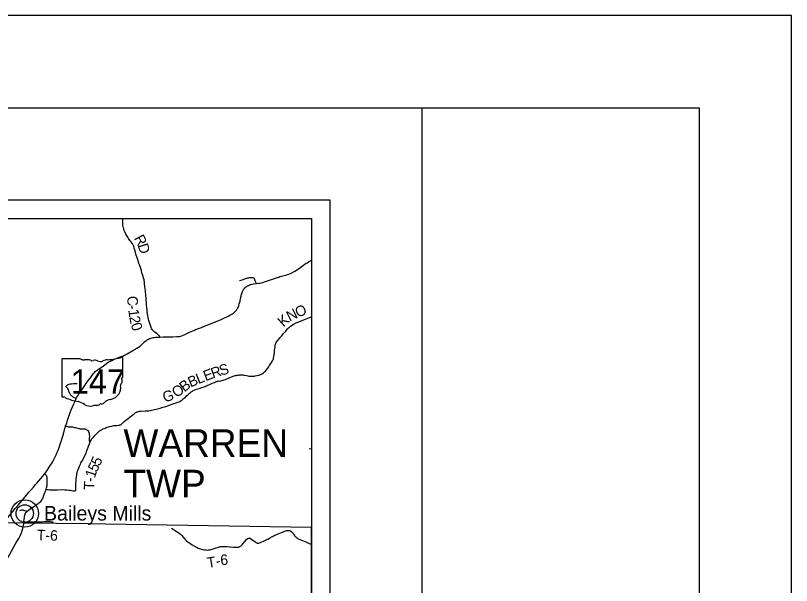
# Model space of a CAD drawing. Extents: x -10 to 158, y 8 to 33.
# Drawn here: x 153.801 to 158.004, y 29.872 to 32.962 of the extents above; entities that cross this region are included whole.
import ezdxf

# ---------------------------------------------------------------- set-up
doc = ezdxf.new("R2010")
doc.units = 0
for name, color, linetype in [('GM_X_County_Road', 7, 'Continuous'), ('GM_X_County_Road_Text', 7, 'Continuous'), ('GM_X_State_Location', 7, 'Continuous'), ('GM_X_State_Route', 7, 'Continuous'), ('GM_X_State_Shield', 7, 'Continuous'), ('GM_X_Township_Road', 7, 'Continuous'), ('GM_X_Township_Road_Text', 7, 'Continuous'), ('GM_X_Township_Text', 7, 'Continuous'), ('GM_X_Unincorporated', 7, 'Continuous'), ('GM_X_Unincorporated_Location', 7, 'Continuous'), ('GM_X_Unincorporated_Text', 7, 'Continuous'), ('SH_Border', 7, 'Continuous'), ('SH_Cut_Line', 7, 'Continuous'), ('SH_Data', 7, 'Continuous')]:
    doc.layers.add(name, color=color, linetype=linetype)

msp = doc.modelspace()

# ---------------------------------------------------------------- linework, layer by layer
at = {"layer": 'GM_X_County_Road'}
msp.add_lwpolyline([(154.5827, 31.2194), (154.5818, 31.2227), (154.5811, 31.2243), (154.5801, 31.2259), (154.5775, 31.2283), (154.5674, 31.2363), (154.5557, 31.2454), (154.5508, 31.2491), (154.5487, 31.2509), (154.5451, 31.2546), (154.5426, 31.2577), (154.5403, 31.261), (154.5376, 31.2658), (154.5348, 31.2715), (154.5328, 31.2766), (154.5294, 31.2873), (154.5229, 31.3096), (154.521, 31.3166), (154.5198, 31.3218), (154.5189, 31.3272), (154.5177, 31.3341), (154.516, 31.3475), (154.5147, 31.3568), (154.5131, 31.3693), (154.512, 31.378), (154.5113, 31.3838), (154.5107, 31.3895), (154.5103, 31.3965), (154.5097, 31.4082), (154.5092, 31.4172), (154.5083, 31.4297), (154.5067, 31.445), (154.5041, 31.4692), (154.5017, 31.4922), (154.4999, 31.5109), (154.4992, 31.5178), (154.4984, 31.5236), (154.4976, 31.5272), (154.4967, 31.5302), (154.4939, 31.54), (154.4898, 31.5538), (154.4857, 31.5676), (154.4825, 31.5785), (154.4787, 31.5905), (154.4733, 31.6072), (154.4695, 31.6188), (154.4645, 31.634), (154.4596, 31.6493), (154.4532, 31.6691), (154.4482, 31.6861), (154.4438, 31.7008), (154.4407, 31.7113), (154.4392, 31.7152), (154.4379, 31.7179), (154.4363, 31.721), (154.4344, 31.7243), (154.4326, 31.7268), (154.4268, 31.735), (154.4208, 31.7433), (154.413, 31.7543), (154.4089, 31.7603), (154.4016, 31.772), (154.3986, 31.7776), (154.3945, 31.7863), (154.3911, 31.7939), (154.3883, 31.8011), (154.3867, 31.8066), (154.3852, 31.8122), (154.3837, 31.8191), (154.3827, 31.8251), (154.3825, 31.8274), (154.3823, 31.8308), (154.3822, 31.8357), (154.3822, 31.8494), (154.3827, 31.8595), (154.3829, 31.8623)], dxfattribs=at)
at = {"layer": 'GM_X_State_Route'}
for points in [[(154.1088, 30.8406), (154.1092, 30.8415), (154.1166, 30.858), (154.123, 30.872), (154.1298, 30.8859), (154.1331, 30.8926), (154.1381, 30.9014), (154.1426, 30.9085), (154.1475, 30.9161), (154.1533, 30.9245), (154.1597, 30.9333), (154.1685, 30.9455), (154.1769, 30.9571), (154.1877, 30.9725), (154.1969, 30.9854), (154.2066, 30.9989), (154.2141, 31.0093), (154.2232, 31.021), (154.2277, 31.0264), (154.2327, 31.0316), (154.2382, 31.0365), (154.2427, 31.0399), (154.25, 31.0449), (154.2699, 31.0584), (154.2918, 31.0743), (154.2977, 31.0787), (154.3031, 31.0825), (154.3102, 31.0866), (154.3146, 31.0891), (154.3216, 31.0928), (154.3306, 31.0968), (154.3341, 31.0982), (154.3403, 31.1008), (154.3583, 31.1076), (154.3772, 31.1147), (154.3853, 31.118), (154.3955, 31.1228), (154.4052, 31.1279), (154.4154, 31.1337), (154.4367, 31.1459), (154.4502, 31.1538), (154.4542, 31.1563), (154.4585, 31.159), (154.4676, 31.165), (154.475, 31.1706), (154.4788, 31.1739), (154.487, 31.1813), (154.4993, 31.1925), (154.5068, 31.1986), (154.5116, 31.2022), (154.5162, 31.2054), (154.5218, 31.2085), (154.526, 31.2105), (154.53, 31.2122), (154.5345, 31.2137), (154.5408, 31.2152), (154.5458, 31.2162), (154.5521, 31.2171), (154.5595, 31.218), (154.5685, 31.2188), (154.5827, 31.2194), (154.5999, 31.2197), (154.6227, 31.2201), (154.6535, 31.2207), (154.6736, 31.2214), (154.68, 31.2218), (154.6852, 31.2223), (154.6909, 31.2231), (154.6963, 31.2243), (154.7049, 31.2273), (154.7142, 31.2311), (154.7324, 31.2398), (154.753, 31.2495), (154.7603, 31.2527), (154.7665, 31.2553), (154.7729, 31.258), (154.7872, 31.2635), (154.8088, 31.2719), (154.8282, 31.2795), (154.8474, 31.287), (154.8702, 31.2962), (154.8934, 31.3057), (154.914, 31.3147), (154.9325, 31.323), (154.9452, 31.3291), (154.9518, 31.3323), (154.9618, 31.3375), (154.9694, 31.3415), (154.9754, 31.3453), (154.9806, 31.3491), (154.9848, 31.3525), (154.9899, 31.3569), (154.9948, 31.3622), (154.997, 31.3647), (154.9994, 31.368), (155.0021, 31.3721), (155.0042, 31.3757), (155.0057, 31.3786), (155.0078, 31.3833), (155.0096, 31.388), (155.0111, 31.3923), (155.0129, 31.3992), (155.0167, 31.4146), (155.02, 31.4283), (155.0231, 31.4412), (155.0252, 31.4501), (155.0267, 31.4554), (155.0285, 31.4606), (155.0306, 31.4661), (155.0327, 31.4704), (155.0345, 31.4737), (155.0365, 31.4771), (155.0398, 31.4814), (155.0432, 31.4853), (155.0467, 31.4886), (155.0522, 31.4928), (155.057, 31.496), (155.0627, 31.4993), (155.0676, 31.5015), (155.0728, 31.5035), (155.0773, 31.5048), (155.082, 31.5059), (155.0891, 31.5071), (155.1069, 31.5095), (155.117, 31.5109), (155.1233, 31.5119), (155.1305, 31.5133), (155.1401, 31.5156), (155.1489, 31.5181), (155.165, 31.5234), (155.1864, 31.5309), (155.2089, 31.5388), (155.2197, 31.5426), (155.2262, 31.5447), (155.2329, 31.5468), (155.2407, 31.5489), (155.256, 31.5528), (155.2653, 31.5553), (155.2747, 31.5581), (155.2813, 31.5606), (155.2897, 31.5642), (155.3013, 31.5699), (155.3128, 31.5756), (155.3228, 31.5814), (155.3304, 31.5864), (155.3396, 31.5931), (155.3609, 31.6095), (155.3693, 31.6155), (155.3746, 31.619), (155.3802, 31.6223), (155.3917, 31.6288), (155.4014, 31.6342), (155.4038, 31.6357)], [(154.0496, 30.6586), (154.0502, 30.6605), (154.0566, 30.6824), (154.0642, 30.7084), (154.0686, 30.7235), (154.0723, 30.7365), (154.0778, 30.7549), (154.0816, 30.7683), (154.085, 30.7791), (154.0905, 30.7943), (154.0967, 30.8109), (154.1022, 30.8249), (154.1088, 30.8406)], [(153.9588, 30.4777), (153.9662, 30.4881), (153.9723, 30.4966), (153.9832, 30.513), (153.9892, 30.5227), (153.9948, 30.5318), (154.0004, 30.5414), (154.0086, 30.5559), (154.0157, 30.5697), (154.0214, 30.5815), (154.027, 30.5946), (154.0315, 30.6055), (154.0373, 30.621), (154.045, 30.6437), (154.0496, 30.6586)], [(153.7426, 30.2185), (153.7456, 30.2226), (153.7487, 30.2267), (153.7529, 30.2322), (153.7668, 30.2504), (153.7856, 30.2738), (153.7984, 30.2889), (153.813, 30.3062), (153.8242, 30.3194), (153.8361, 30.3334), (153.8507, 30.3506), (153.8617, 30.3635), (153.8736, 30.3776), (153.8838, 30.3895), (153.8973, 30.4054), (153.9075, 30.4172), (153.9163, 30.4273), (153.9278, 30.4405), (153.9381, 30.4523), (153.9469, 30.4631), (153.9588, 30.4777)], [(153.8465, 30.2177), (153.8479, 30.2322), (153.8487, 30.2415), (153.8497, 30.2486), (153.851, 30.2544), (153.8523, 30.2583), (153.8538, 30.262), (153.8554, 30.2651), (153.8573, 30.2682), (153.8593, 30.2708), (153.8625, 30.2741), (153.8705, 30.2805), (153.8841, 30.2895), (153.8983, 30.2988), (153.9131, 30.309), (153.9217, 30.315), (153.9277, 30.3198), (153.9327, 30.3243), (153.937, 30.3285), (153.941, 30.3335), (153.9447, 30.3389), (153.9462, 30.3415), (153.9479, 30.3448), (153.9497, 30.3492), (153.9547, 30.3621), (153.9614, 30.3793), (153.9645, 30.3879), (153.9666, 30.3941), (153.9688, 30.4025), (153.97, 30.4075), (153.9706, 30.4109), (153.9715, 30.4168), (153.9722, 30.4243), (153.9728, 30.4354), (153.9729, 30.448), (153.9725, 30.4547), (153.9717, 30.4589), (153.971, 30.4616), (153.9699, 30.4643), (153.9688, 30.4665), (153.9669, 30.4695), (153.9647, 30.472), (153.9628, 30.4742), (153.9608, 30.4761), (153.9588, 30.4777)], [(153.7038, 29.9195), (153.7041, 29.9206), (153.7057, 29.9255), (153.7082, 29.9314), (153.7106, 29.9369), (153.7131, 29.942), (153.726, 29.9649), (153.7492, 30.0061), (153.762, 30.0292), (153.7789, 30.059), (153.7919, 30.0825), (153.8029, 30.1011), (153.8123, 30.1166), (153.8186, 30.1273), (153.8241, 30.1374), (153.828, 30.1458), (153.8314, 30.1536), (153.8345, 30.1621), (153.8375, 30.1711), (153.8402, 30.1809), (153.8424, 30.1899), (153.844, 30.198), (153.8453, 30.2065), (153.8465, 30.2177)]]:
    msp.add_lwpolyline(points, dxfattribs=at)
at = {"layer": 'GM_X_State_Shield'}
for p, q in [((154.3814, 31.0016), (154.3814, 31.1063)), ((154.0518, 31.0979), (154.0518, 30.8977)), ((154.1515, 31.1013), (154.055, 31.1013)), ((154.3813, 31.0016), (154.3814, 31.0016))]:
    msp.add_line(p, q, dxfattribs=at)
for centre, major_axis, start_param, end_param in [((154.264, 31.3741), (0.3495, 0), 4.814394, 5.042369), ((154.3777, 31.1067), (0.00367, 0), 6.141152, 7.989035), ((154.0555, 31.0983), (0.00382, 0), 1.712693, 3.28349), ((154.1745, 31.1245), (0.037, 0), 4.042523, 4.731795), ((154.1868, 30.989), (0.133, 0), 1.404758, 1.657858), ((154.217, 31.0993), (0.0107, 0), 3.836095, 5.185415), ((154.2327, 31.0762), (0.0222, 0), 0.950623, 2.079405), ((154.2613, 31.1079), (0.0267, 0), 4.081561, 5.145723), ((154.3085, 31.0402), (0.0703, 0), 1.699011, 2.107814), ((154.3805, 30.9939), (0.00568, 0), 1.883978, 3.671073), ((154.3444, 30.9807), (0.0341, 0), 5.934695, 6.695948), ((154.3774, 31.0012), (0.00393, 0), 5.05454, 6.418171), ((154.2835, 30.9445), (0.0874, 0), 5.101752, 6.440018), ((154.3945, 30.9578), (0.0248, 0), 2.387724, 3.262537), ((154.0556, 30.8973), (0.00385, 0), 3.00124, 4.508301), ((154.0562, 30.9178), (0.0294, 0), 4.665946, 4.897461), ((154.0622, 30.8862), (0.0106, 0), 0.519207, 1.627899), ((154.196, 31.066), (0.2524, 0), 4.195997, 4.488961), ((154.1208, 30.8078), (0.079, 0), 0.823519, 1.323587), ((154.2062, 30.8852), (0.0501, 0), 4.026481, 4.996735), ((154.2388, 30.8702), (0.0267, 0), 4.691044, 5.507374), ((154.2629, 30.8508), (0.00752, 0), 1.147584, 2.315152), ((154.2597, 30.8783), (0.0282, 0), 4.937069, 5.64225), ((154.3204, 30.8416), (0.0479, 0), 1.647645, 2.488434), ((154.2351, 30.816), (0.0412, 0), 1.495662, 1.94098)]:
    msp.add_ellipse(centre, major_axis=major_axis, ratio=0.8, start_param=start_param, end_param=end_param, dxfattribs=at)
at = {"layer": 'GM_X_Township_Road'}
for points in [[(155.0144, 31.5259), (155.0281, 31.5303), (155.0437, 31.5352), (155.0537, 31.5384), (155.0581, 31.5396), (155.0618, 31.5404), (155.0666, 31.5412), (155.071, 31.5417), (155.0742, 31.5419), (155.078, 31.542), (155.0825, 31.5417), (155.0859, 31.5413), (155.09, 31.5404), (155.092, 31.5395)], [(155.1069, 31.5095), (155.1032, 31.5168), (155.0997, 31.5246), (155.0958, 31.5346), (155.0946, 31.5369), (155.0936, 31.5383), (155.092, 31.5395)], [(154.205, 30.6509), (154.2066, 30.6544), (154.21, 30.6609), (154.2125, 30.665), (154.216, 30.6697), (154.2225, 30.677), (154.23, 30.6854), (154.2464, 30.7023), (154.2531, 30.7085), (154.256, 30.7108), (154.2595, 30.7131), (154.2639, 30.7157), (154.2689, 30.7184), (154.2763, 30.7219), (154.286, 30.726), (154.2925, 30.7286), (154.2978, 30.7305), (154.304, 30.7324), (154.3089, 30.7336), (154.3198, 30.7363), (154.3328, 30.7392), (154.3373, 30.7399), (154.3423, 30.7402), (154.3497, 30.7406), (154.3588, 30.741), (154.3628, 30.7414), (154.3663, 30.7426), (154.3691, 30.7438), (154.3723, 30.7457), (154.3742, 30.7473), (154.3821, 30.7544), (154.3895, 30.761), (154.3977, 30.7679), (154.4107, 30.7785), (154.4217, 30.7869), (154.4306, 30.7937), (154.4412, 30.8017), (154.4491, 30.8077), (154.4517, 30.8094), (154.4555, 30.8114), (154.4595, 30.8132), (154.4635, 30.8147), (154.4677, 30.8159), (154.4719, 30.8169), (154.4773, 30.8177), (154.4817, 30.818), (154.5024, 30.8185), (154.5166, 30.8193), (154.5231, 30.8198), (154.5313, 30.8209), (154.5375, 30.8222), (154.5471, 30.8246), (154.5697, 30.8308), (154.5837, 30.8344), (154.599, 30.8383), (154.6081, 30.8411), (154.6156, 30.8436), (154.6375, 30.851), (154.6548, 30.8568), (154.6701, 30.8619), (154.6759, 30.864), (154.6804, 30.8658), (154.6864, 30.8688), (154.6923, 30.872), (154.698, 30.8755), (154.7032, 30.879), (154.709, 30.8834), (154.7142, 30.8876), (154.7189, 30.892), (154.7249, 30.8982), (154.7354, 30.9082), (154.7427, 30.9144), (154.7477, 30.9186), (154.7521, 30.9219), (154.7554, 30.9242), (154.7587, 30.9263), (154.7633, 30.9287), (154.7681, 30.931), (154.7722, 30.9327), (154.7812, 30.9359), (154.7962, 30.9408), (154.8107, 30.9456), (154.8215, 30.9491), (154.8278, 30.9515), (154.8341, 30.9541), (154.8477, 30.9597), (154.8553, 30.9632), (154.8666, 30.9686), (154.8778, 30.9736), (154.8833, 30.9757), (154.8889, 30.9775), (154.8955, 30.9793), (154.8983, 30.9799), (154.9071, 30.9812), (154.9133, 30.9824), (154.9199, 30.9841), (154.9307, 30.9872), (154.9376, 30.9894), (154.945, 30.992), (154.9507, 30.9942), (154.9576, 30.9973), (154.9618, 30.9993), (154.9706, 31.0032), (154.9753, 31.0051), (154.9803, 31.0071), (154.9857, 31.0088), (154.9905, 31.01), (154.9956, 31.0111), (155, 31.0119), (155.0044, 31.0127), (155.0083, 31.0131), (155.0135, 31.0136), (155.0184, 31.0138), (155.0251, 31.0139), (155.0318, 31.0137), (155.0371, 31.0131), (155.041, 31.0124), (155.0521, 31.0101), (155.0589, 31.0089), (155.0652, 31.0079), (155.0697, 31.0075), (155.0755, 31.0071), (155.0886, 31.0073), (155.0931, 31.0076), (155.0992, 31.0085), (155.1082, 31.0101), (155.116, 31.0119), (155.121, 31.0133), (155.1274, 31.0156), (155.1327, 31.0181), (155.136, 31.0198), (155.1384, 31.0213), (155.1437, 31.025), (155.1502, 31.0307), (155.154, 31.035), (155.158, 31.0394), (155.1672, 31.0509), (155.1721, 31.0579), (155.177, 31.0651), (155.1835, 31.0755), (155.19, 31.0864), (155.1933, 31.0923), (155.1955, 31.0966), (155.1975, 31.1016), (155.199, 31.1068), (155.2004, 31.1136), (155.2016, 31.1227), (155.203, 31.1356), (155.204, 31.1455), (155.2054, 31.1565), (155.2065, 31.1649), (155.2079, 31.175), (155.2092, 31.1805), (155.2107, 31.185), (155.213, 31.1901), (155.2167, 31.1959), (155.2191, 31.1992), (155.2252, 31.2063), (155.2344, 31.217), (155.2424, 31.2264), (155.2526, 31.2382), (155.2642, 31.2518), (155.2741, 31.2632), (155.279, 31.2683), (155.2839, 31.2727), (155.2901, 31.2777), (155.299, 31.284), (155.3066, 31.2887), (155.3136, 31.2923), (155.3209, 31.2958), (155.3349, 31.3018), (155.3574, 31.3109), (155.3748, 31.3178), (155.3902, 31.3236), (155.4025, 31.328), (155.4038, 31.3285)], [(154.1298, 30.8859), (154.1265, 30.8874), (154.1203, 30.8905), (154.1136, 30.8942), (154.1076, 30.898), (154.105, 30.8999), (154.102, 30.9025), (154.1, 30.9048), (154.0982, 30.9071), (154.097, 30.9094), (154.095, 30.9133), (154.09, 30.9262), (154.0871, 30.9333), (154.0848, 30.9387), (154.0834, 30.9411), (154.0813, 30.9439), (154.0795, 30.9456), (154.0776, 30.9469), (154.0761, 30.9478), (154.0752, 30.9489), (154.075, 30.9502), (154.0753, 30.9527), (154.0762, 30.9543), (154.0781, 30.9567), (154.0819, 30.9596), (154.0852, 30.9616), (154.088, 30.9628), (154.0914, 30.9638), (154.0974, 30.9651), (154.1047, 30.9661), (154.1153, 30.9669), (154.1255, 30.9673), (154.1345, 30.9674)], [(154.0723, 30.7365), (154.0825, 30.7336), (154.0852, 30.7331), (154.0887, 30.7328), (154.0994, 30.7325), (154.1053, 30.7322), (154.1097, 30.7318), (154.1137, 30.731), (154.1204, 30.7295), (154.1259, 30.7281), (154.1315, 30.7265), (154.1374, 30.7245), (154.1419, 30.7234), (154.1455, 30.7229), (154.1515, 30.7224), (154.1603, 30.7222), (154.1706, 30.722), (154.1746, 30.7215), (154.1775, 30.721), (154.1807, 30.7199), (154.1835, 30.7184), (154.1874, 30.716), (154.1889, 30.7148), (154.1919, 30.7122), (154.1953, 30.708), (154.1965, 30.7062), (154.1977, 30.7041), (154.1985, 30.7024), (154.1994, 30.7), (154.1999, 30.697), (154.2005, 30.6906), (154.2008, 30.6835), (154.2004, 30.6681), (154.1998, 30.6599), (154.1999, 30.658), (154.2002, 30.6561), (154.2007, 30.6543), (154.2017, 30.6529), (154.2031, 30.6518), (154.205, 30.6509)], [(154.1247, 30.3863), (154.1261, 30.3877), (154.1271, 30.3897), (154.1275, 30.3918), (154.1278, 30.3952), (154.128, 30.4246), (154.1281, 30.4285), (154.1287, 30.437), (154.1299, 30.4497), (154.1311, 30.4618), (154.1322, 30.4707), (154.1335, 30.4789), (154.1349, 30.4857), (154.1365, 30.4924), (154.1381, 30.4973), (154.1395, 30.5016), (154.1411, 30.5056), (154.143, 30.51), (154.1472, 30.52), (154.1519, 30.5299), (154.1554, 30.5366), (154.1611, 30.5472), (154.1671, 30.5584), (154.1743, 30.5719), (154.178, 30.5795), (154.1814, 30.5873), (154.1844, 30.595), (154.1878, 30.6042), (154.1922, 30.6163), (154.1964, 30.6277), (154.2008, 30.6395), (154.205, 30.6509)], [(155.3922, 30.6157), (155.4018, 30.6141), (155.4038, 30.6137)], [(153.9666, 30.3941), (153.9739, 30.3927), (153.9784, 30.3922), (153.9843, 30.3918), (154.0099, 30.3917), (154.0277, 30.3918), (154.0478, 30.392), (154.0675, 30.3915), (154.0787, 30.3908), (154.0886, 30.3899), (154.0959, 30.389), (154.1041, 30.3875), (154.1117, 30.3862), (154.1151, 30.3857), (154.1188, 30.3853), (154.1211, 30.3852), (154.1229, 30.3855), (154.1247, 30.3863)], [(153.8235, 30.2783), (153.8339, 30.2827), (153.8356, 30.2833), (153.8376, 30.2834), (153.8397, 30.2827), (153.8428, 30.2816), (153.8501, 30.2792), (153.8554, 30.2776), (153.8579, 30.2768), (153.8599, 30.2758), (153.8625, 30.2741)], [(153.8465, 30.2177), (153.868, 30.2173), (153.8836, 30.2172), (153.9031, 30.2171), (153.931, 30.2175), (153.938, 30.2179), (153.9452, 30.2184), (153.9562, 30.2191), (153.9792, 30.2189), (153.9882, 30.2185), (153.9957, 30.2183), (154.0054, 30.2176)], [(154.6458, 30.1829), (154.655, 30.1784), (154.6656, 30.1713), (154.6735, 30.1658), (154.6806, 30.1613), (154.6879, 30.1567), (154.6946, 30.1514), (154.7023, 30.1427), (154.709, 30.1342), (154.7173, 30.1238), (154.726, 30.1151), (154.7334, 30.1089), (154.7452, 30.101), (154.7581, 30.0924), (154.77, 30.0856), (154.7805, 30.0797), (154.79, 30.0752), (154.8011, 30.0711), (154.8136, 30.068), (154.8235, 30.066), (154.8319, 30.0649), (154.8383, 30.0645), (154.8461, 30.0653), (154.8525, 30.0666), (154.8586, 30.0682), (154.8657, 30.0702), (154.8826, 30.075), (154.9052, 30.0815), (154.9082, 30.0822), (154.9137, 30.0832), (154.9192, 30.0839), (154.9247, 30.0843), (154.9312, 30.0845), (154.947, 30.0838), (154.9618, 30.0824), (154.9644, 30.0822), (154.9821, 30.0807), (154.995, 30.0803), (155.0059, 30.0805), (155.0107, 30.0811), (155.0134, 30.0819), (155.0159, 30.0829), (155.0199, 30.0853), (155.0224, 30.0873), (155.0255, 30.09), (155.0288, 30.0936), (155.0329, 30.0986), (155.0539, 30.1234), (155.0582, 30.1273), (155.0599, 30.1283), (155.0617, 30.129), (155.0636, 30.1294), (155.0655, 30.1296), (155.0674, 30.1294), (155.0693, 30.129), (155.0713, 30.1282), (155.073, 30.1271), (155.0853, 30.1178), (155.098, 30.1086), (155.1028, 30.1055), (155.1058, 30.1039), (155.1081, 30.103), (155.1101, 30.1025), (155.1117, 30.1023), (155.1141, 30.1021), (155.1166, 30.1023), (155.119, 30.1027), (155.127, 30.1051), (155.1516, 30.1164), (155.1617, 30.1212), (155.1673, 30.1241), (155.1756, 30.1287), (155.1829, 30.1332), (155.1877, 30.136), (155.1927, 30.1386), (155.1978, 30.141), (155.2029, 30.1432), (155.2232, 30.1516), (155.2466, 30.1617), (155.2599, 30.1669), (155.2684, 30.1697), (155.2725, 30.1709), (155.2755, 30.1714), (155.281, 30.1712), (155.2837, 30.1707), (155.2862, 30.1698), (155.2883, 30.1689), (155.2918, 30.1664), (155.3004, 30.159), (155.3035, 30.1554), (155.3064, 30.1516), (155.3088, 30.1482), (155.3118, 30.1437), (155.3139, 30.1407), (155.3162, 30.1378), (155.3183, 30.1354), (155.3207, 30.1331), (155.3242, 30.1304), (155.328, 30.1281), (155.3317, 30.1261), (155.3366, 30.1238), (155.3491, 30.1187), (155.3701, 30.11), (155.3841, 30.1036), (155.4038, 30.0944)]]:
    msp.add_lwpolyline(points, dxfattribs=at)
at = {"layer": 'GM_X_Township_Text'}
for points in [[(153.7348, 31.8623), (155.4038, 31.8623), (155.4038, 30.1867)], [(153.6265, 25.0623), (155.4038, 25.0623), (155.4038, 30.1867), (154.2874, 30.2056), (154.1952, 30.2066), (153.8459, 30.2102), (153.7362, 30.2113), (153.7021, 30.212)]]:
    msp.add_lwpolyline(points, dxfattribs=at)
at = {"layer": 'GM_X_Unincorporated'}
for radius in [0.0744, 0.0472]:
    msp.add_circle((153.8508, 30.2628), radius, dxfattribs=at)
at = {"layer": 'GM_X_Unincorporated_Location'}
msp.add_line((153.8508, 30.2628), (153.8508, 30.2628), dxfattribs=at)
at = {"layer": 'SH_Border'}
msp.add_line((156.0038, 11.4623), (156.0038, 32.4623), dxfattribs=at)
msp.add_lwpolyline([(125.5038, 32.4623), (157.5038, 32.4623), (157.5038, 11.4623), (125.5038, 11.4623)], close=True, dxfattribs=at)
at = {"layer": 'SH_Cut_Line'}
msp.add_lwpolyline([(124.0038, 10.9623), (158.0038, 10.9623), (158.0038, 32.9623), (124.0038, 32.9623)], close=True, dxfattribs=at)
at = {"layer": 'SH_Data'}
for p, q in [((148.5038, 31.9623), (155.5038, 31.9623)), ((155.5038, 31.9623), (155.5038, 24.9623)), ((148.6038, 31.8623), (155.4038, 31.8623)), ((155.4038, 31.8623), (155.4038, 25.0623))]:
    msp.add_line(p, q, dxfattribs=at)

# ---------------------------------------------------------------- texts
at = {"layer": 'GM_X_County_Road_Text'}
for s, rotation, p in [('R', 297.8323, (154.4408, 31.7557)), ('D', 287.5583, (154.4615, 31.7169)), ('C', 274.0272, (154.4048, 31.4402)), ('1', 277.79, (154.4111, 31.3664)), ('-', 276.2789, (154.4083, 31.3912)), ('2', 281.0908, (154.4164, 31.3282)), ('0', 286.8149, (154.4246, 31.2878))]:
    msp.add_text(s, height=0.0568, rotation=rotation, dxfattribs=at).set_placement(p)
at = {"layer": 'GM_X_State_Location'}
for s in ['s', 'r']:
    msp.add_text(s, height=0.000189, dxfattribs=at).set_placement((154.2129, 30.9845))
msp.add_text('147', height=0.000189, rotation=0, dxfattribs=at).set_placement((154.146, 30.9707))
at = {"layer": 'GM_X_State_Shield'}
msp.add_text('147', height=0.13184, dxfattribs=at).set_placement((154.0996, 30.9119))
at = {"layer": 'GM_X_Township_Road_Text'}
for s, height, rotation, p in [('N', 0.0568, 26.899, (155.2858, 31.3019)), ('O', 0.0568, 22.3223, (155.3293, 31.324)), ('K', 0.0568, 41.629, (155.2516, 31.2709)), ('S', 0.0568, 17.3756, (154.9136, 31.009)), ('L', 0.0568, 21.7258, (154.7913, 30.9637)), ('E', 0.0568, 20.7747, (154.8305, 30.9794)), ('R', 0.0568, 18.5534, (154.8697, 30.9943)), ('B', 0.0568, 37.9456, (154.7151, 30.919)), ('B', 0.0568, 22.9198, (154.7486, 30.9457)), ('O', 0.0568, 35.8422, (154.6728, 30.8883)), ('G', 0.0568, 18.1516, (154.6083, 30.8641)), ('5', 0.0568, 66.2308, (154.2569, 30.5167)), ('5', 0.0568, 63.4698, (154.24, 30.4827)), ('1', 0.0568, 72.0012, (154.23, 30.4515)), ('T', 0.0568, 87.9896, (154.2271, 30.3899)), ('-', 0.0568, 84.7625, (154.2285, 30.4315)), ('T-6', 0.05682, 358.0919, (153.9152, 30.1185)), ('T', 0.0568, 8.9762, (154.8425, 29.967)), ('6', 0.0568, 4.6573, (154.9122, 29.9819)), ('-', 0.0568, 17.2386, (154.8932, 29.9757))]:
    msp.add_text(s, height=height, rotation=rotation, dxfattribs=at).set_placement(p)
at = {"layer": 'GM_X_Township_Text'}
for s, p in [('WARREN', (154.3853, 30.5696)), ('TWP', (154.3853, 30.3496))]:
    msp.add_text(s, height=0.15, rotation=0, dxfattribs=at).set_placement(p)
at = {"layer": 'GM_X_Unincorporated_Text'}
msp.add_text('Baileys Mills', height=0.078977, rotation=0, dxfattribs=at).set_placement((153.9552, 30.2246))

doc.saveas('drawing.dxf')
